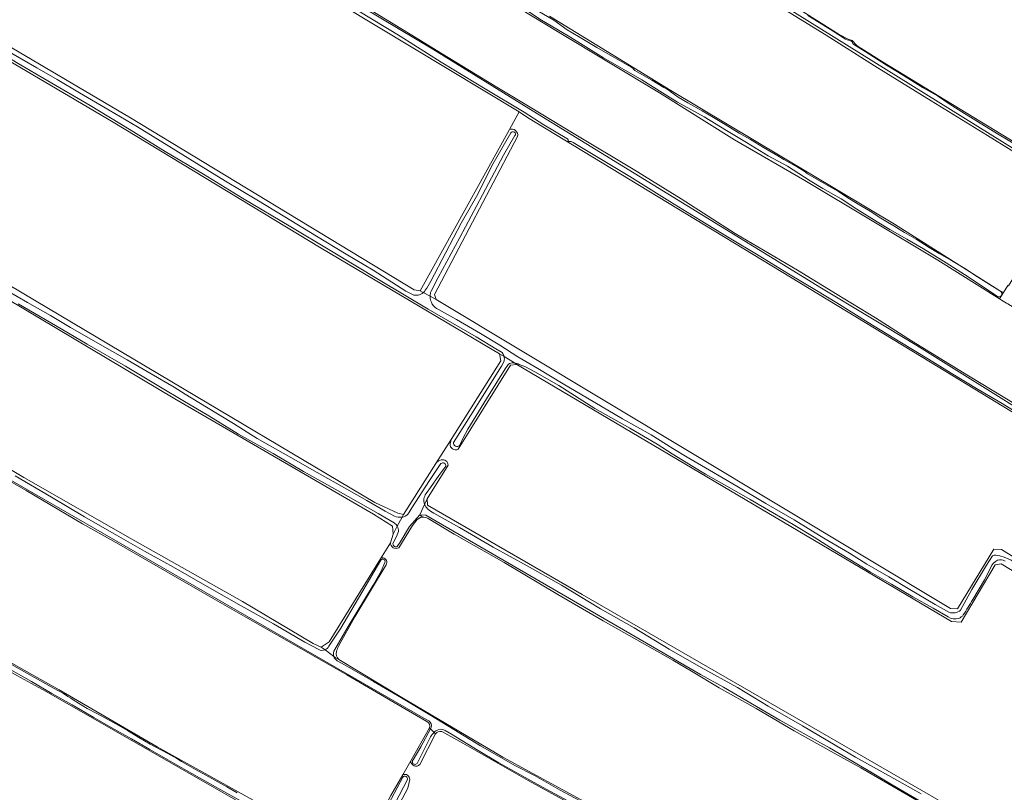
# Model space of a CAD drawing. Header units: metres. Extents: x 149984 to 156489, y 469398 to 478068.
# Tile 367 of 656: x 152337 to 152665, y 473880 to 474138. Entities that reach past the tile are written whole.
import ezdxf

# ---------------------------------------------------------------- set-up
doc = ezdxf.new("R2010")
doc.units = ezdxf.units.M
doc.header["$LTSCALE"] = 0.75
for name, color, linetype, lineweight in [('B-WE-GR-GRAS-GV', 252, 'Continuous', 13), ('B-WE-OG-TERREIN_ERF-GV', 252, 'Continuous', 18), ('B-WE-OG-TERREIN_OEVER-GV', 252, 'Continuous', 18), ('B-WE-OG-WATER-GV', 252, 'Continuous', 18), ('B-WE-OG-WATER_SLOOT-GV', 252, 'Continuous', 18)]:
    doc.layers.add(name, color=color, linetype=linetype, lineweight=lineweight)

msp = doc.modelspace()

# ---------------------------------------------------------------- linework, layer by layer
at = {"layer": 'B-WE-GR-GRAS-GV', "flags": 128}
for points in [[(152261.068, 474250.215), (152261.015, 474250.16), (152226.725, 474206.821), (152226.725, 474205.551), (152273.953, 474165.864), (152282.446, 474159.117), (152374.125, 474105.062), (152468.66, 474047.754), (152470.565, 474047.436), (152500.332, 474101.246), (152503.585, 474107.126), (152373.331, 474185.628), (152351.265, 474198.963), (152311.021, 474222.617), (152291.495, 474235.555), (152273.572, 474248.752), (152266.519, 474253.823), (152265.871, 474254.185), (152265.266, 474254.357), (152264.691, 474254.423), (152264.063, 474254.444)], [(152170.907, 474169.908), (152226.121, 474123.196), (152262.316, 474093.51), (152296.209, 474071.523), (152379.633, 474022.072), (152455.515, 473976.987), (152463.214, 473973.416), (152465.04, 473972.939), (152475.855, 473989.973), (152475.863, 473989.987), (152475.866, 473989.991), (152480.89, 473997.905), (152497.535, 474024.123), (152497.028, 474026.517), (152437.607, 474061.694), (152368.286, 474103.63), (152316.56, 474134.057), (152283.51, 474153.517)], [(152557.648, 474166.044), (152610.255, 474132.818), (152613.415, 474131.208), (152613.899, 474131.101), (152614.248, 474130.979), (152614.575, 474130.8), (152614.797, 474130.616), (152615.002, 474130.376), (152615.188, 474130.135), (152615.345, 474129.898), (152616.205, 474129.061), (152624.626, 474123.742), (152680.898, 474089.405), (152688.563, 474085.153), (152699.07, 474100.913), (152698.613, 474101.256), (152700.121, 474103.558), (152700.575, 474103.234), (152711.057, 474119.434), (152712.137, 474121.246), (152712.389, 474121.669), (152709.803, 474123.274)], [(152664.308, 474044.369), (152663.635, 474044.79), (152643.058, 474057.659), (152598.74, 474084.25), (152575.324, 474097.744), (152550.321, 474113.354), (152516.322, 474133.859), (152478.884, 474156.613)], [(152453.986, 474141.099), (152467.28, 474132.932), (152477.896, 474126.408), (152495.542, 474115.613), (152506.705, 474108.936), (152521.904, 474099.796), (152541.601, 474087.983), (152557.511, 474078.144), (152575.604, 474066.588), (152596.346, 474054.355), (152609.583, 474046.186), (152622.255, 474038.496), (152634.3, 474030.822), (152653.249, 474019.136), (152669.08, 474009.619)], [(152513.705, 474138.949), (152554.121, 474114.138), (152628.6, 474069.716), (152663.433, 474047.722), (152664.956, 474046.913), (152666.397, 474049.228), (152666.611, 474049.095), (152672.326, 474058.197), (152675.131, 474063.171), (152682.777, 474074.866), (152686.858, 474081.315), (152686.667, 474082.823), (152685.738, 474082.766), (152675.435, 474089.399), (152659.591, 474099.18), (152640.864, 474110.739), (152621.941, 474122.35), (152605.905, 474132.646), (152590.85, 474141.827)], [(152029.081, 474138.83), (152082.276, 474094.657), (152101.252, 474079.88), (152118.196, 474066.996), (152128.169, 474059.902), (152138.735, 474052.121), (152152.061, 474041.817), (152166.795, 474030.814), (152180.585, 474020.336), (152189.666, 474012.992), (152234.24, 473979.712), (152244.661, 473973.335), (152266.748, 473961.825), (152298.455, 473943.743), (152309.489, 473937.72), (152323.889, 473929.466), (152338.619, 473921.141), (152350.335, 473914.512), (152382.937, 473895.564), (152449.975, 473858.39), (152460.863, 473879.388), (152464.808, 473886.258), (152467.455, 473890.869), (152473.76, 473901.85)], [(152454.965, 473845.356), (152456.808, 473848.914), (152456.86, 473850.579), (152346.045, 473914), (152336.186, 473919.354), (152323.612, 473926.576), (152313.819, 473932.089), (152300.319, 473939.889), (152288.134, 473946.421), (152278.355, 473951.881), (152271.508, 473955.818), (152260.542, 473962.2), (152247.314, 473968.892), (152237.025, 473974.597), (152227.493, 473980.28), (152077.871, 474093.072), (152027.071, 474135.22), (152000.057, 474087.381)], [(152503.084, 474098.906), (152475.411, 474046.257), (152475.967, 474044.59), (152647.258, 473941.64), (152649.639, 473941.482), (152661.784, 473961.405), (152664.323, 473961.325), (152742.349, 473912.827), (152777.354, 473887.983), (152780.585, 473894.138), (152794.895, 473921.4), (152794.578, 473923.384), (152791.641, 473926.4), (152764.257, 473946.165), (152738.222, 473963.865), (152706.234, 473983.709), (152640.59, 474023.714), (152506.367, 474105.153), (152503.585, 474107.126)], [(152503.585, 474107.126), (152500.332, 474101.246)], [(152472.862, 473904.004), (152464.604, 473908.744), (152446.222, 473919.525), (152433.225, 473926.984), (152412.512, 473938.789), (152401.591, 473944.974), (152386.17, 473953.841), (152370.221, 473963.04), (152358.119, 473969.797), (152339.291, 473980.927), (152321.276, 473991.258), (152306.387, 473999.944), (152286.819, 474010.882), (152277.092, 474016.58), (152257.762, 474027.82), (152250.534, 474032.707), (152242.027, 474039.077), (152230.056, 474048.666), (152216.597, 474059.345), (152203.911, 474069.733), (152191.849, 474080.097), (152182.174, 474087.825), (152170.165, 474097.419)], [(152315.347, 473999.123), (152338.546, 473985.293), (152375.575, 473964.213), (152411.377, 473944.025), (152434.91, 473929.972), (152437.67, 473928.806), (152440.264, 473930.53), (152457.357, 473958.177), (152460.675, 473963.544), (152461.615, 473966.377), (152461.344, 473969.12), (152455.098, 473973.024), (152388.847, 474011.503), (152315.904, 474054.889)], [(152807.434, 473949.935), (152805.945, 473951.402), (152793.606, 473960.16), (152754.107, 473987.481), (152742.201, 473996.476), (152731.22, 474003.223), (152713.702, 474013.738), (152683.672, 474032.259), (152666.378, 474043.075), (152665.998, 474043.313), (152664.308, 474044.369)], [(152479.911, 473989.359), (152472.921, 473978.155), (152473.08, 473976.091), (152524.555, 473946.334), (152657.23, 473869.808), (152732.16, 473825.358), (152737.875, 473822.422), (152740.574, 473822.66), (152742.372, 473825.904), (152744.428, 473825.524), (152748.04, 473832.13), (152747.68, 473832.49), (152747.43, 473833.12), (152747.38, 473834.02), (152747.565, 473835.275), (152763.194, 473863.48), (152775.102, 473884.969), (152773.911, 473886.715), (152729.779, 473916.719), (152664.136, 473956.565), (152662.231, 473956.168), (152650.88, 473937.118), (152647.626, 473937.277), (152502.846, 474022.923)], [(152502.846, 474022.923), (152500.703, 474022.685), (152483.255, 473994.719)], [(152480.628, 473996.503), (152480.89, 473997.905), (152475.866, 473989.991)], [(152469.232, 473970.872), (152468.059, 473969.256), (152463.542, 473961.91)], [(152737.627, 473818.186), (152736.243, 473819.592), (152713.043, 473833.041), (152703.198, 473838.749), (152685.682, 473848.923), (152617.413, 473888.577), (152608.519, 473893.436), (152595.261, 473900.926), (152582.51, 473908.336), (152570.253, 473915.229), (152560.962, 473920.79), (152554.769, 473924.457), (152542.816, 473931.247), (152531.565, 473937.558), (152516.445, 473946.352), (152498.632, 473956.955), (152481.923, 473966.392), (152473.269, 473971.608)], [(152460.675, 473963.544), (152457.357, 473958.177)], [(152459.32, 473956.237), (152448.803, 473938.891), (152443.441, 473929.061)], [(152443.469, 473924.614), (152464.477, 473912.047), (152498.113, 473892.104), (152526.688, 473876.626), (152628.784, 473817.69), (152668.799, 473795.121), (152699.329, 473777.903), (152700.083, 473777.401), (152704.027, 473775.019), (152709.525, 473771.543)], [(152475.683, 473899.951), (152470.503, 473889.66)], [(152708.442, 473768.019), (152701.594, 473772.436), (152689.996, 473779.885), (152679.99, 473785.578), (152668.941, 473791.875), (152655.976, 473799.075), (152642.244, 473806.561), (152631.135, 473813.041), (152608.611, 473825.894), (152596.311, 473833.182), (152579.675, 473842.677), (152564.435, 473851.482), (152548.112, 473861.055), (152534.538, 473868.861), (152520.34, 473876.803), (152506.565, 473884.346), (152484.844, 473896.794), (152477.785, 473900.647)], [(152467.455, 473890.869), (152464.808, 473886.258)], [(152467.129, 473884.71), (152466.501, 473881.766), (152453.182, 473856.849), (152453.658, 473855.897), (152475.804, 473843.752), (152512.356, 473824.345), (152685.556, 473726.068)]]:
    msp.add_lwpolyline(points, dxfattribs=at)
at = {"layer": 'B-WE-GR-GRAS-GV'}
for points in [[(152500.332, 474101.246, -0.5637211), (152503.084, 474098.906)], [(152483.255, 473994.719, -0.6227618), (152480.628, 473996.503)], [(152475.866, 473989.991, -0.2068364), (152477.553, 473991.128)], [(152477.553, 473991.128, -0.5262234), (152479.911, 473989.359)], [(152471.353, 473972.035, 0.2130457), (152469.232, 473970.872)], [(152473.269, 473971.608, 0.1307875), (152471.353, 473972.035)], [(152463.542, 473961.91, -0.5755329), (152460.675, 473963.544)], [(152457.357, 473958.177, -0.3469885), (152458.323, 473958.513)], [(152458.323, 473958.513, -0.4679347), (152459.32, 473956.237)], [(152442.771, 473927.307, 0.2768022), (152443.469, 473924.614)], [(152443.441, 473929.061, 0.0917681), (152442.771, 473927.307)], [(152473.76, 473901.85, 0.3748446), (152472.862, 473904.004)], [(152477.785, 473900.647, 0.2439346), (152475.683, 473899.951)], [(152470.503, 473889.66, -0.6517696), (152467.455, 473890.869)], [(152464.808, 473886.258, -0.5517448), (152467.129, 473884.71)]]:
    msp.add_lwpolyline(points, format="xyb", dxfattribs=at)
at = {"layer": 'B-WE-OG-TERREIN_ERF-GV', "flags": 128}
msp.add_lwpolyline([(152666.397, 474049.228), (152664.956, 474046.913), (152663.635, 474044.79), (152664.308, 474044.369), (152665.998, 474043.313)], dxfattribs=at)
at = {"layer": 'B-WE-OG-TERREIN_OEVER-GV', "flags": 128}
for points in [[(152264.063, 474254.444), (152264.691, 474254.423), (152265.266, 474254.357), (152265.871, 474254.185), (152266.519, 474253.823), (152273.572, 474248.752), (152291.495, 474235.555), (152311.021, 474222.617), (152351.265, 474198.963), (152373.331, 474185.628), (152503.585, 474107.126), (152506.367, 474105.153), (152640.59, 474023.714), (152706.234, 473983.709), (152738.222, 473963.865), (152764.257, 473946.165), (152791.641, 473926.4), (152794.578, 473923.384), (152794.895, 473921.4), (152795.569, 473922.94)], [(152085.698, 474235.484), (152084.716, 474233.738), (152086.568, 474233.738), (152088.552, 474232.019), (152184.853, 474152.37), (152230.717, 474113.631), (152235.472, 474109.284), (152248.115, 474099.347), (152257.083, 474092.601), (152264.264, 474087.457), (152282.333, 474075.412), (152315.904, 474054.889), (152388.847, 474011.503), (152455.098, 473973.024), (152461.344, 473969.12), (152461.615, 473966.377), (152462.996, 473969.023)], [(152213.965, 474209.707), (152274.858, 474159.709), (152283.51, 474153.517), (152316.56, 474134.057), (152368.286, 474103.63), (152437.607, 474061.694), (152497.028, 474026.517), (152498.568, 474025.566)], [(152471.638, 474046.871), (152470.565, 474047.436), (152468.66, 474047.754), (152374.125, 474105.062), (152282.446, 474159.117), (152273.953, 474165.864), (152226.725, 474205.551), (152225.746, 474206.275)], [(152438.9, 473927.876), (152437.67, 473928.806), (152434.91, 473929.972), (152411.377, 473944.025), (152375.575, 473964.213), (152338.546, 473985.293), (152315.347, 473999.123), (152281.998, 474018.641), (152259.692, 474031.133), (152240.82, 474044.165), (152220.315, 474060.701), (152197.791, 474080.208), (152152.954, 474115.452), (152099.418, 474159.842), (152067.236, 474188.331), (152061.697, 474193.654), (152060.75, 474192.591)], [(152473.44, 473904.208), (152472.657, 473904.675), (152301.9, 474002.888), (152266.592, 474023.574), (152251.505, 474032.44), (152201.29, 474072.554), (152194.067, 474078.781), (152185.513, 474085.553), (152180.671, 474089.132), (152175.606, 474093.515), (152169.696, 474098.144), (152163.232, 474103.108), (152157.448, 474107.578), (152143.248, 474118.921), (152066.513, 474182.75), (152058.678, 474189.888), (152058.45, 474190.01), (152058.167, 474189.692), (152057.813, 474189.073)], [(152686.011, 474083.73), (152540.11, 474174.627), (152537.68, 474175.827), (152536.228, 474176.253)], [(152464.584, 473972.066), (152465.04, 473972.939), (152463.214, 473973.416), (152455.515, 473976.987), (152379.633, 474022.072), (152296.209, 474071.523), (152262.316, 474093.51), (152226.121, 474123.196), (152170.907, 474169.908)], [(152590.85, 474141.827), (152605.905, 474132.646), (152621.941, 474122.35), (152640.864, 474110.739), (152659.591, 474099.18), (152675.435, 474089.399), (152685.738, 474082.766), (152686.667, 474082.823), (152687.395, 474082.868), (152688.563, 474085.153), (152680.898, 474089.405), (152624.626, 474123.742), (152616.205, 474129.061), (152615.345, 474129.898), (152615.188, 474130.135), (152615.002, 474130.376), (152614.797, 474130.616), (152614.575, 474130.8), (152614.248, 474130.979), (152613.899, 474131.101), (152613.415, 474131.208), (152610.255, 474132.818), (152557.648, 474166.044)], [(152478.884, 474156.613), (152516.322, 474133.859), (152550.321, 474113.354), (152575.324, 474097.744), (152598.74, 474084.25), (152643.058, 474057.659), (152663.635, 474044.79), (152664.956, 474046.913)], [(152497.872, 474026.882), (152495.854, 474028.155), (152489.248, 474032.1), (152473.307, 474041.363), (152457.328, 474050.917), (152440.462, 474060.985), (152427.511, 474068.734), (152411.401, 474078.32), (152398.374, 474086.311), (152385.612, 474093.916), (152373.634, 474101.303), (152360.706, 474109.146), (152346.516, 474117.406), (152336.645, 474123.136), (152324.507, 474130.592), (152314.08, 474136.818), (152298.453, 474146.052)], [(152440.178, 474148.744), (152474.782, 474127.906), (152508.252, 474107.269), (152604.296, 474048.399), (152636.046, 474029.216), (152674.808, 474005.007)], [(152312.893, 474139.598), (152320.834, 474134.998), (152326.924, 474131.289), (152335.045, 474126.265), (152342.913, 474121.721), (152349.639, 474117.813), (152357.119, 474113.4), (152366.974, 474107.623), (152376.474, 474102.095), (152386.87, 474095.602), (152396.22, 474089.839), (152405.767, 474083.962), (152416.143, 474077.713), (152425.523, 474072.116), (152436.097, 474065.681), (152445.942, 474059.662), (152454.984, 474054.379), (152465.812, 474047.362), (152468.083, 474046.184)], [(152672.052, 474005.311), (152664.467, 474009.914), (152656.522, 474014.614), (152647.467, 474020.059), (152639.999, 474024.68), (152630.402, 474030.47), (152619.823, 474036.905), (152609.453, 474043.456), (152602.654, 474047.59), (152593.294, 474053.149), (152583.255, 474059.33), (152573.549, 474065.153), (152563.842, 474070.991), (152553.763, 474077.163), (152540.5, 474085.524), (152521.534, 474096.913), (152520.923, 474097.179), (152520.718, 474097.196), (152520.678, 474097.183), (152520.404, 474097.188), (152520.083, 474097.247), (152519.978, 474097.342), (152519.941, 474097.473), (152519.94, 474097.773), (152519.705, 474098.05), (152519.476, 474098.248), (152511.806, 474102.733), (152505.3, 474106.93), (152492.296, 474114.77), (152477.621, 474123.59), (152463.983, 474132.29), (152450.15, 474140.559)], [(152669.08, 474009.619), (152653.249, 474019.136), (152634.3, 474030.822), (152622.255, 474038.496), (152609.583, 474046.186), (152596.346, 474054.355), (152575.604, 474066.588), (152557.511, 474078.144), (152541.601, 474087.983), (152521.904, 474099.796), (152506.705, 474108.936), (152495.542, 474115.613), (152477.896, 474126.408), (152467.28, 474132.932), (152453.986, 474141.099)], [(152662.673, 474045.771), (152658.555, 474048.603), (152651.982, 474052.923), (152645.825, 474056.801), (152638.304, 474061.471), (152632.744, 474064.688), (152627.107, 474067.875), (152622.896, 474070.404), (152616.109, 474074.698), (152610.864, 474078.071), (152604.765, 474081.546), (152600.537, 474084.104), (152592.996, 474088.927), (152586.597, 474092.4), (152579.353, 474096.816), (152572.697, 474100.898), (152565.197, 474105.435), (152556.35, 474110.344), (152551.324, 474113.394), (152544.493, 474117.729), (152531.683, 474125.116), (152519.937, 474132.37), (152511.014, 474137.658), (152505.152, 474141.512)], [(152509.568, 474140.808), (152515.092, 474137.614), (152519.578, 474134.431), (152523.303, 474132.193), (152529.444, 474128.559), (152537.004, 474124.13), (152540.869, 474121.922), (152541.434, 474121.654), (152541.62, 474121.427), (152541.748, 474121.234), (152542.165, 474120.852), (152542.906, 474120.367), (152547.746, 474117.625), (152551.742, 474115.205), (152552.718, 474114.753), (152553.272, 474114.381), (152553.634, 474114.12), (152554.009, 474113.806), (152554.388, 474113.47), (152554.842, 474113.133), (152555.394, 474112.801), (152556.592, 474112.015), (152559.767, 474110.128), (152564.603, 474107.412), (152568.28, 474105.232), (152572.181, 474102.833), (152576.862, 474099.964), (152580.621, 474097.819), (152585.009, 474095.211), (152589.258, 474092.803), (152591.81, 474091.249), (152596.593, 474088.487), (152598.497, 474087.301), (152599.063, 474086.88), (152599.679, 474086.456), (152602.548, 474084.707), (152606.998, 474082.198), (152609.938, 474080.525), (152611.468, 474079.533), (152611.97, 474079.164), (152612.78, 474078.662), (152616.508, 474076.339), (152620.481, 474073.953), (152624.03, 474071.672), (152626.353, 474070.29), (152628.384, 474069.125), (152632.018, 474066.919), (152635.814, 474064.63), (152640.216, 474061.906), (152643.522, 474059.899), (152647.584, 474057.562), (152652.031, 474054.905), (152656.249, 474052.141), (152660.561, 474049.494), (152663.749, 474047.433)], [(152599.783, 474139.214), (152608.15, 474133.951), (152612.273, 474131.328), (152612.83, 474131.059), (152613.266, 474130.897), (152613.642, 474130.792), (152614.025, 474130.711), (152614.291, 474130.6), (152614.523, 474130.421), (152614.556, 474130.367), (152614.595, 474130.234), (152614.611, 474130.058), (152614.798, 474129.787), (152615.036, 474129.558), (152618.868, 474127.122), (152625.933, 474122.645), (152631.598, 474119.213), (152638.219, 474115.096), (152642.95, 474112.392), (152646.886, 474109.716), (152651.022, 474107.083), (152656.269, 474103.846), (152662.955, 474099.768), (152669.487, 474095.867)], [(152450.398, 473858.104), (152449.975, 473858.39), (152382.937, 473895.564), (152350.335, 473914.512), (152338.619, 473921.141), (152323.889, 473929.466), (152309.489, 473937.72), (152298.455, 473943.743), (152266.748, 473961.825), (152244.661, 473973.335), (152234.24, 473979.712), (152189.666, 474012.992), (152180.585, 474020.336), (152166.795, 474030.814), (152152.061, 474041.817), (152138.735, 474052.121), (152128.169, 474059.902), (152118.196, 474066.996), (152101.252, 474079.88), (152082.276, 474094.657), (152029.081, 474138.83)], [(152664.956, 474046.913), (152663.433, 474047.722), (152628.6, 474069.716), (152554.121, 474114.138), (152513.705, 474138.949)], [(152500.332, 474101.246), (152470.565, 474047.436)], [(152474.147, 474050.687), (152479.187, 474060.267), (152484.259, 474069.961), (152489.783, 474079.693), (152494.49, 474089.082), (152500.844, 474100.127)], [(152473.911, 474045.673), (152475.967, 474044.59), (152475.411, 474046.257), (152503.084, 474098.906)], [(152502.187, 474099.162), (152498.419, 474092.594), (152491.418, 474079.44), (152483.836, 474065.211), (152476.548, 474051.887), (152474.226, 474047.356)], [(152332.944, 474047.611), (152339.794, 474043.621), (152347.452, 474039.275), (152354.052, 474035.247), (152363.253, 474030.034), (152372.959, 474024.423), (152381.015, 474019.852), (152388.635, 474015.367), (152392.271, 474013.023), (152399.376, 474008.656), (152408.375, 474003.238), (152416.296, 473998.31), (152427.538, 473991.946), (152436.279, 473986.907), (152446.215, 473981.359), (152452.831, 473977.58), (152458.995, 473974.111), (152462.015, 473972.392)], [(152470.565, 474047.436), (152471.638, 474046.871)], [(152776.728, 473887.145), (152777.354, 473887.983), (152742.349, 473912.827), (152664.323, 473961.325), (152661.784, 473961.405), (152649.639, 473941.482), (152647.258, 473941.64), (152475.967, 474044.59), (152473.911, 474045.673)], [(152461.989, 473970.134), (152456.596, 473973.341), (152443.326, 473980.868), (152431.701, 473987.308), (152421.617, 473993.284), (152410.126, 473999.668), (152400.232, 474005.77), (152391.522, 474010.906), (152384.065, 474015.382), (152372.46, 474022.391), (152359.644, 474029.713), (152349.121, 474035.881), (152336.709, 474043.131)], [(152476.695, 474041.262), (152482.714, 474037.89), (152490.657, 474033.243), (152497.114, 474029.329), (152503.166, 474025.51), (152509.837, 474021.6), (152518.286, 474016.509), (152526.323, 474011.661), (152538.054, 474004.808), (152547.567, 473999.438), (152554.767, 473994.922), (152559.538, 473992.031), (152567.037, 473987.702), (152576.109, 473982.435), (152585.753, 473976.669), (152595.157, 473971.184), (152605.052, 473965.047), (152613.632, 473960.099), (152619.449, 473956.412), (152626.759, 473952.221), (152633.796, 473947.983), (152642.21, 473942.996), (152646.769, 473940.386)], [(152498.568, 474025.566), (152497.028, 474026.517), (152497.535, 474024.123), (152480.89, 473997.905), (152480.628, 473996.503)], [(152481.723, 473996.994), (152487.493, 474006.071), (152497.672, 474022.33)], [(152483.255, 473994.719), (152500.703, 474022.685), (152502.846, 474022.923), (152501.989, 474023.452)], [(152499.668, 474022.628), (152498.93, 474021.472), (152492.732, 474011.481), (152486.525, 474001.341), (152484.828, 473998.295), (152483.858, 473996.065)], [(152497.672, 474022.33), (152498.557, 474024.009)], [(152501.989, 474023.452), (152502.846, 474022.923), (152647.626, 473937.277), (152650.88, 473937.118), (152662.231, 473956.168), (152664.136, 473956.565), (152729.779, 473916.719), (152773.911, 473886.715), (152775.102, 473884.969), (152775.716, 473885.79)], [(152646.468, 473938.892), (152641.469, 473941.749), (152634.765, 473945.533), (152627.626, 473949.725), (152620.693, 473953.698), (152615.757, 473956.721), (152608.694, 473961.073), (152601.9, 473965.443), (152594.881, 473969.588), (152587.966, 473973.636), (152580.53, 473977.976), (152573.831, 473981.881), (152565.686, 473986.438), (152561.407, 473988.935), (152554.532, 473993.177), (152549.602, 473996.374), (152540.442, 474001.707), (152528.852, 474008.24), (152516.754, 474015.88), (152508.837, 474020.445), (152505.663, 474022.164), (152503.641, 474022.973)], [(152321.276, 473991.258), (152339.291, 473980.927), (152358.119, 473969.797), (152370.221, 473963.04), (152386.17, 473953.841), (152401.591, 473944.974), (152412.512, 473938.789), (152433.225, 473926.984), (152446.222, 473919.525), (152464.604, 473908.744), (152472.862, 473904.004)], [(152475.866, 473989.991), (152475.863, 473989.987), (152475.855, 473989.973), (152465.04, 473972.939)], [(152466.839, 473973.54), (152467.87, 473975.186), (152473.661, 473984.304), (152477.522, 473989.96)], [(152472.082, 473976.333), (152472.921, 473978.155), (152479.911, 473989.359)], [(152479.135, 473989.012), (152476.824, 473985.928), (152474.025, 473981.98), (152472.552, 473979.931)], [(152335.619, 473985.794), (152347.779, 473978.776), (152358.811, 473972.206), (152369.426, 473966.119), (152378.797, 473960.733), (152388.394, 473955.395), (152400.388, 473948.488), (152411.017, 473942.579), (152421.748, 473936.589), (152432.142, 473930.47), (152436.795, 473928.013)], [(152739.613, 473821.201), (152740.574, 473822.66), (152737.875, 473822.422), (152732.16, 473825.358), (152657.23, 473869.808), (152524.555, 473946.334), (152473.08, 473976.091), (152472.921, 473978.155), (152472.082, 473976.333)], [(152471.353, 473972.035), (152470.497, 473972.893), (152467.057, 473968.999), (152463.89, 473963.774), (152462.985, 473962.282)], [(152465.04, 473972.939), (152464.584, 473972.066)], [(152736.026, 473820.258), (152727.496, 473824.912), (152716.989, 473830.945), (152704.417, 473838.52), (152692.42, 473845.702), (152680.97, 473852.462), (152671.795, 473857.598), (152663.641, 473862.273), (152657.693, 473865.646), (152642.466, 473874.374), (152627.847, 473882.935), (152621.23, 473886.926), (152606.974, 473895.221), (152590.399, 473904.486), (152571.64, 473915.48), (152563.979, 473919.614), (152472.481, 473972.76), (152470.497, 473972.893), (152471.353, 473972.035)], [(152475.128, 473973.378), (152483.701, 473968.651), (152494.978, 473962.08), (152506.203, 473955.82), (152517.646, 473949.369), (152527.051, 473943.728), (152530.716, 473941.49), (152541.885, 473935.213), (152553.61, 473928.065), (152564.183, 473922.018), (152576.31, 473915.323), (152586.551, 473909.084), (152597.97, 473902.591), (152608.856, 473896.15), (152615.697, 473892.169), (152626.645, 473886.043), (152637.576, 473879.873)], [(152462.996, 473969.023), (152461.615, 473966.377), (152460.675, 473963.544)], [(152463.542, 473961.91), (152468.059, 473969.256), (152469.232, 473970.872)], [(152473.269, 473971.608), (152481.923, 473966.392), (152498.632, 473956.955), (152516.445, 473946.352), (152531.565, 473937.558), (152542.816, 473931.247), (152554.769, 473924.457), (152560.962, 473920.79), (152570.253, 473915.229), (152582.51, 473908.336), (152595.261, 473900.926), (152608.519, 473893.436), (152617.413, 473888.577)], [(152461.55, 473963.22), (152462.969, 473966.206), (152463.362, 473967.286)], [(152650.671, 473941.093), (152654.41, 473947.992), (152659.258, 473956.043), (152661.296, 473959.149)], [(152662.417, 473959.434), (152663.676, 473959.216), (152665.203, 473958.729), (152667.474, 473957.721), (152669.419, 473956.674), (152675.768, 473952.254), (152683.61, 473947.428), (152691.555, 473942.567), (152697.887, 473938.634), (152706.456, 473933.406), (152715.207, 473928.242), (152724.863, 473922.454), (152732.882, 473917.404), (152738.635, 473913.691), (152748.176, 473907.364), (152758.3, 473900.186), (152766.771, 473894.278), (152772.462, 473890.699)], [(152457.357, 473958.177), (152440.264, 473930.53), (152437.67, 473928.806), (152438.9, 473927.876)], [(152440.225, 473929.08), (152444.169, 473935.122), (152451.118, 473947.027), (152457.482, 473957.795)], [(152458.868, 473957.015), (152457.612, 473954.112), (152454.906, 473949.438), (152446.6, 473935.597), (152442.187, 473927.983)], [(152443.441, 473929.061), (152448.803, 473938.891), (152459.32, 473956.237)], [(152660.686, 473955.278), (152658.586, 473951.216), (152654.721, 473944.593)], [(152334.423, 473923.047), (152342.111, 473918.717), (152348.631, 473914.977), (152351.772, 473913.325), (152353.252, 473912.334), (152354.219, 473911.73), (152355.345, 473910.991), (152359.697, 473908.329), (152363.157, 473906.57), (152369.415, 473903.135), (152373.092, 473901.013), (152376.876, 473898.69), (152380.704, 473896.488), (152386.526, 473893.348), (152389.521, 473891.686), (152391.11, 473890.647), (152391.887, 473890.195), (152393.395, 473889.396), (152395.782, 473887.972), (152399.179, 473886.141), (152406.163, 473882.25), (152409.594, 473880.197)], [(152526.688, 473876.626), (152498.113, 473892.104), (152464.477, 473912.047), (152443.469, 473924.614), (152442.252, 473925.342), (152441.815, 473925.672)], [(152441.815, 473925.672), (152442.252, 473925.342), (152443.469, 473924.614)], [(152442.995, 473924.252), (152445.587, 473922.817), (152455.015, 473917.308), (152464.347, 473911.946), (152473.783, 473906.218), (152481.771, 473901.331), (152490.728, 473895.9), (152502.177, 473889.399), (152508.728, 473886.014), (152517.213, 473881.191), (152523.647, 473877.739)], [(152457.216, 473850.479), (152454.158, 473852.448), (152449.329, 473855.819), (152443.752, 473859.126), (152438.035, 473862.384), (152431.612, 473866.05), (152424.702, 473869.865), (152418.329, 473873.494), (152413.677, 473876.079), (152409.161, 473878.503), (152403.223, 473881.797), (152392.76, 473887.651), (152386.547, 473891.198), (152380.494, 473894.69), (152374.475, 473898.239), (152367.625, 473902.003), (152361.839, 473905.376), (152354.637, 473909.518), (152347.901, 473913.344), (152341.167, 473917.326), (152334.213, 473921.18)], [(152336.186, 473919.354), (152346.045, 473914), (152456.86, 473850.579), (152457.579, 473850.176)], [(152468.262, 473891.265), (152470.786, 473895.562), (152474.039, 473901.575), (152473.76, 473901.85), (152467.455, 473890.869)], [(152470.503, 473889.66), (152475.683, 473899.951), (152475.238, 473900.391)], [(152473.76, 473901.85), (152474.039, 473901.575), (152474.287, 473902.034)], [(152475.238, 473900.391), (152475.683, 473899.951)], [(152477.785, 473900.647), (152484.844, 473896.794), (152506.565, 473884.346), (152520.34, 473876.803)], [(152525.551, 473874.467), (152512.631, 473881.497), (152496.831, 473890.282), (152489.902, 473894.38), (152481.013, 473899.757), (152478.965, 473901.017)], [(152474.078, 473898.876), (152469.719, 473890.282)], [(152617.413, 473888.577), (152685.682, 473848.923), (152703.198, 473838.749), (152713.043, 473833.041), (152736.243, 473819.592), (152737.627, 473818.186), (152737.712, 473818.315)], [(152464.808, 473886.258), (152460.863, 473879.388), (152449.975, 473858.39), (152450.398, 473858.104)], [(152451.359, 473859.198), (152455.004, 473867.001), (152461.096, 473878.32), (152464.822, 473885.478)], [(152466.331, 473884.674), (152462.241, 473876.794), (152456.882, 473865.96), (152452.813, 473858.14)], [(152466.501, 473881.766), (152467.129, 473884.71)], [(152452.724, 473856.53), (152453.658, 473855.897), (152453.182, 473856.849), (152466.501, 473881.766)]]:
    msp.add_lwpolyline(points, dxfattribs=at)
at = {"layer": 'B-WE-OG-TERREIN_OEVER-GV'}
for points in [[(152503.084, 474098.906, 0.5637211), (152500.332, 474101.246)], [(152500.844, 474100.127, -0.9943869), (152502.187, 474099.162)], [(152472.309, 474047.657, 0.0605927), (152474.147, 474050.687)], [(152471.638, 474046.871, 0.0723203), (152472.309, 474047.657)], [(152474.226, 474047.356, 0.0891562), (152473.911, 474045.673)], [(152663.749, 474047.433, -1.261412), (152662.673, 474045.771)], [(152468.083, 474046.184, 0.2707239), (152471.638, 474046.871)], [(152473.911, 474045.673, 0.2931828), (152476.695, 474041.262)], [(152498.568, 474025.566, 0.1213186), (152497.872, 474026.882)], [(152498.557, 474024.009, 0.1265524), (152498.568, 474025.566)], [(152501.227, 474023.447, 0.2445611), (152499.668, 474022.628)], [(152501.989, 474023.452, 0.0433407), (152501.227, 474023.447)], [(152503.641, 474022.973, 0.1006977), (152501.989, 474023.452)], [(152480.628, 473996.503, 0.6227618), (152483.255, 473994.719)], [(152483.858, 473996.065, -0.7890937), (152481.723, 473996.994)], [(152477.553, 473991.128, 0.2068364), (152475.866, 473989.991)], [(152477.522, 473989.96, -0.6848609), (152479.135, 473989.012)], [(152479.911, 473989.359, 0.5262234), (152477.553, 473991.128)], [(152472.552, 473979.931, 0.2427642), (152472.082, 473976.333)], [(152472.082, 473976.333, 0.1183675), (152473.096, 473974.79)], [(152462.015, 473972.392, 0.0987142), (152464.584, 473972.066)], [(152464.584, 473972.066, 0.0215841), (152465.159, 473972.132)], [(152465.159, 473972.132, 0.161803), (152466.839, 473973.54)], [(152469.232, 473970.872, -0.2130457), (152471.353, 473972.035)], [(152471.353, 473972.035, -0.1307875), (152473.269, 473971.608)], [(152473.096, 473974.79, 0.0276072), (152475.128, 473973.378)], [(152462.996, 473969.023, 0.1209951), (152461.989, 473970.134)], [(152463.362, 473967.286, 0.1446024), (152462.996, 473969.023)], [(152460.675, 473963.544, 0.5755329), (152463.542, 473961.91)], [(152462.985, 473962.282, -0.5669034), (152461.55, 473963.22)], [(152661.296, 473959.149, -0.2342153), (152662.417, 473959.434)], [(152458.323, 473958.513, 0.3469885), (152457.357, 473958.177)], [(152457.482, 473957.795, -0.8523137), (152458.868, 473957.015)], [(152459.32, 473956.237, 0.4679347), (152458.323, 473958.513)], [(152662.993, 473957.8, 0.1833568), (152660.686, 473955.278)], [(152665.488, 473957.467, 0.1815915), (152662.993, 473957.8)], [(152654.721, 473944.593, -0.0031634), (152651.56, 473939.502)], [(152646.769, 473940.386, 0.2522339), (152650.671, 473941.093)], [(152651.56, 473939.502, -0.1355585), (152650.072, 473938.335)], [(152650.072, 473938.335, -0.2116288), (152646.468, 473938.892)], [(152436.795, 473928.013, 0.2210495), (152438.9, 473927.876)], [(152438.9, 473927.876, 0.1848623), (152440.225, 473929.08)], [(152442.187, 473927.983, 0.2447726), (152441.815, 473925.672)], [(152443.469, 473924.614, -0.2768022), (152442.771, 473927.307)], [(152442.771, 473927.307, -0.0917681), (152443.441, 473929.061)], [(152441.815, 473925.672, 0.1884886), (152442.995, 473924.252)], [(152472.862, 473904.004, -0.3748446), (152473.76, 473901.85)], [(152474.287, 473902.034, 0.3819708), (152473.44, 473904.208)], [(152475.238, 473900.391, 0.0745189), (152474.078, 473898.876)], [(152475.834, 473900.9, 0.0300345), (152475.238, 473900.391)], [(152475.683, 473899.951, -0.2439346), (152477.785, 473900.647)], [(152478.965, 473901.017, 0.2878318), (152475.834, 473900.9)], [(152467.455, 473890.869, 0.6517696), (152470.503, 473889.66)], [(152469.719, 473890.282, -1.2108485), (152468.262, 473891.265)], [(152467.129, 473884.71, 0.5517448), (152464.808, 473886.258)], [(152464.822, 473885.478, -0.8275382), (152466.331, 473884.674)]]:
    msp.add_lwpolyline(points, format="xyb", dxfattribs=at)
at = {"layer": 'B-WE-OG-WATER-GV'}
for points in [[(152498.568, 474025.566, -0.1265524), (152498.557, 474024.009)], [(152499.668, 474022.628, -0.2445611), (152501.227, 474023.447)], [(152501.227, 474023.447, -0.0433407), (152501.989, 474023.452)], [(152481.723, 473996.994, 0.7890937), (152483.858, 473996.065)], [(152458.868, 473957.015, 0.8523137), (152457.482, 473957.795)], [(152440.225, 473929.08, -0.1848623), (152438.9, 473927.876)], [(152441.815, 473925.672, -0.2447726), (152442.187, 473927.983)], [(152474.078, 473898.876, -0.0745189), (152475.238, 473900.391)], [(152468.262, 473891.265, 1.2108485), (152469.719, 473890.282)]]:
    msp.add_lwpolyline(points, format="xyb", dxfattribs=at)
at = {"layer": 'B-WE-OG-WATER-GV', "flags": 128}
for points in [[(152501.989, 474023.452), (152498.568, 474025.566)], [(152498.557, 474024.009), (152497.672, 474022.33), (152487.493, 474006.071), (152481.723, 473996.994)], [(152483.858, 473996.065), (152484.828, 473998.295), (152486.525, 474001.341), (152492.732, 474011.481), (152498.93, 474021.472), (152499.668, 474022.628)], [(152457.482, 473957.795), (152451.118, 473947.027), (152444.169, 473935.122), (152440.225, 473929.08)], [(152442.187, 473927.983), (152446.6, 473935.597), (152454.906, 473949.438), (152457.612, 473954.112), (152458.868, 473957.015)], [(152438.9, 473927.876), (152441.815, 473925.672)], [(152475.238, 473900.391), (152474.039, 473901.575), (152470.786, 473895.562), (152468.262, 473891.265)], [(152469.719, 473890.282), (152474.078, 473898.876)]]:
    msp.add_lwpolyline(points, dxfattribs=at)
at = {"layer": 'B-WE-OG-WATER_SLOOT-GV', "flags": 128}
for points in [[(152066.513, 474182.75), (152143.248, 474118.921), (152157.448, 474107.578), (152163.232, 474103.108), (152169.696, 474098.144), (152175.606, 474093.515), (152180.671, 474089.132), (152185.513, 474085.553), (152194.067, 474078.781), (152201.29, 474072.554), (152251.505, 474032.44), (152266.592, 474023.574), (152301.9, 474002.888), (152472.657, 473904.675), (152473.44, 473904.208)], [(152536.228, 474176.253), (152537.68, 474175.827), (152540.11, 474174.627), (152686.011, 474083.73)], [(152298.453, 474146.052), (152314.08, 474136.818), (152324.507, 474130.592), (152336.645, 474123.136), (152346.516, 474117.406), (152360.706, 474109.146), (152373.634, 474101.303), (152385.612, 474093.916), (152398.374, 474086.311), (152411.401, 474078.32), (152427.511, 474068.734), (152440.462, 474060.985), (152457.328, 474050.917), (152473.307, 474041.363), (152489.248, 474032.1), (152495.854, 474028.155), (152497.872, 474026.882)], [(152795.569, 473922.94), (152797.442, 473927.219), (152796.12, 473927.352), (152795.571, 473927.704), (152795.54, 473927.71), (152795.407, 473927.809), (152791.506, 473930.312), (152775.528, 473940.6), (152757.371, 473954.036), (152741.351, 473965.055), (152733.281, 473969.42), (152711.617, 473982.966), (152674.808, 474005.007), (152636.046, 474029.216), (152604.296, 474048.399), (152508.252, 474107.269), (152474.782, 474127.906), (152440.178, 474148.744)], [(152468.083, 474046.184), (152465.812, 474047.362), (152454.984, 474054.379), (152445.942, 474059.662), (152436.097, 474065.681), (152425.523, 474072.116), (152416.143, 474077.713), (152405.767, 474083.962), (152396.22, 474089.839), (152386.87, 474095.602), (152376.474, 474102.095), (152366.974, 474107.623), (152357.119, 474113.4), (152349.639, 474117.813), (152342.913, 474121.721), (152335.045, 474126.265), (152326.924, 474131.289), (152320.834, 474134.998), (152312.893, 474139.598)], [(152450.15, 474140.559), (152463.983, 474132.29), (152477.621, 474123.59), (152492.296, 474114.77), (152505.3, 474106.93), (152511.806, 474102.733), (152519.476, 474098.248), (152519.705, 474098.05), (152519.94, 474097.773), (152519.941, 474097.473), (152519.978, 474097.342), (152520.083, 474097.247), (152520.404, 474097.188), (152520.678, 474097.183), (152520.718, 474097.196), (152520.923, 474097.179), (152521.534, 474096.913), (152540.5, 474085.524), (152553.763, 474077.163), (152563.842, 474070.991), (152573.549, 474065.153), (152583.255, 474059.33), (152593.294, 474053.149), (152602.654, 474047.59), (152609.453, 474043.456), (152619.823, 474036.905), (152630.402, 474030.47), (152639.999, 474024.68), (152647.467, 474020.059), (152656.522, 474014.614), (152664.467, 474009.914), (152672.052, 474005.311)], [(152505.152, 474141.512), (152511.014, 474137.658), (152519.937, 474132.37), (152531.683, 474125.116), (152544.493, 474117.729), (152551.324, 474113.394), (152556.35, 474110.344), (152565.197, 474105.435), (152572.697, 474100.898), (152579.353, 474096.816), (152586.597, 474092.4), (152592.996, 474088.927), (152600.537, 474084.104), (152604.765, 474081.546), (152610.864, 474078.071), (152616.109, 474074.698), (152622.896, 474070.404), (152627.107, 474067.875), (152632.744, 474064.688), (152638.304, 474061.471), (152645.825, 474056.801), (152651.982, 474052.923), (152658.555, 474048.603), (152662.673, 474045.771)], [(152663.749, 474047.433), (152660.561, 474049.494), (152656.249, 474052.141), (152652.031, 474054.905), (152647.584, 474057.562), (152643.522, 474059.899), (152640.216, 474061.906), (152635.814, 474064.63), (152632.018, 474066.919), (152628.384, 474069.125), (152626.353, 474070.29), (152624.03, 474071.672), (152620.481, 474073.953), (152616.508, 474076.339), (152612.78, 474078.662), (152611.97, 474079.164), (152611.468, 474079.533), (152609.938, 474080.525), (152606.998, 474082.198), (152602.548, 474084.707), (152599.679, 474086.456), (152599.063, 474086.88), (152598.497, 474087.301), (152596.593, 474088.487), (152591.81, 474091.249), (152589.258, 474092.803), (152585.009, 474095.211), (152580.621, 474097.819), (152576.862, 474099.964), (152572.181, 474102.833), (152568.28, 474105.232), (152564.603, 474107.412), (152559.767, 474110.128), (152556.592, 474112.015), (152555.394, 474112.801), (152554.842, 474113.133), (152554.388, 474113.47), (152554.009, 474113.806), (152553.634, 474114.12), (152553.272, 474114.381), (152552.718, 474114.753), (152551.742, 474115.205), (152547.746, 474117.625), (152542.906, 474120.367), (152542.165, 474120.852), (152541.748, 474121.234), (152541.62, 474121.427), (152541.434, 474121.654), (152540.869, 474121.922), (152537.004, 474124.13), (152529.444, 474128.559), (152523.303, 474132.193), (152519.578, 474134.431), (152515.092, 474137.614), (152509.568, 474140.808)], [(152669.487, 474095.867), (152662.955, 474099.768), (152656.269, 474103.846), (152651.022, 474107.083), (152646.886, 474109.716), (152642.95, 474112.392), (152638.219, 474115.096), (152631.598, 474119.213), (152625.933, 474122.645), (152618.868, 474127.122), (152615.036, 474129.558), (152614.798, 474129.787), (152614.611, 474130.058), (152614.595, 474130.234), (152614.556, 474130.367), (152614.523, 474130.421), (152614.291, 474130.6), (152614.025, 474130.711), (152613.642, 474130.792), (152613.266, 474130.897), (152612.83, 474131.059), (152612.273, 474131.328), (152608.15, 474133.951), (152599.783, 474139.214)], [(152500.844, 474100.127), (152494.49, 474089.082), (152489.783, 474079.693), (152484.259, 474069.961), (152479.187, 474060.267), (152474.147, 474050.687)], [(152474.226, 474047.356), (152476.548, 474051.887), (152483.836, 474065.211), (152491.418, 474079.44), (152498.419, 474092.594), (152502.187, 474099.162)], [(152462.015, 473972.392), (152458.995, 473974.111), (152452.831, 473977.58), (152446.215, 473981.359), (152436.279, 473986.907), (152427.538, 473991.946), (152416.296, 473998.31), (152408.375, 474003.238), (152399.376, 474008.656), (152392.271, 474013.023), (152388.635, 474015.367), (152381.015, 474019.852), (152372.959, 474024.423), (152363.253, 474030.034), (152354.052, 474035.247), (152347.452, 474039.275), (152339.794, 474043.621), (152332.944, 474047.611)], [(152473.911, 474045.673), (152471.638, 474046.871)], [(152471.638, 474046.871), (152473.911, 474045.673)], [(152336.709, 474043.131), (152349.121, 474035.881), (152359.644, 474029.713), (152372.46, 474022.391), (152384.065, 474015.382), (152391.522, 474010.906), (152400.232, 474005.77), (152410.126, 473999.668), (152421.617, 473993.284), (152431.701, 473987.308), (152443.326, 473980.868), (152456.596, 473973.341), (152461.989, 473970.134)], [(152646.769, 473940.386), (152642.21, 473942.996), (152633.796, 473947.983), (152626.759, 473952.221), (152619.449, 473956.412), (152613.632, 473960.099), (152605.052, 473965.047), (152595.157, 473971.184), (152585.753, 473976.669), (152576.109, 473982.435), (152567.037, 473987.702), (152559.538, 473992.031), (152554.767, 473994.922), (152547.567, 473999.438), (152538.054, 474004.808), (152526.323, 474011.661), (152518.286, 474016.509), (152509.837, 474021.6), (152503.166, 474025.51), (152497.114, 474029.329), (152490.657, 474033.243), (152482.714, 474037.89), (152476.695, 474041.262)], [(152498.568, 474025.566), (152501.989, 474023.452)], [(152503.641, 474022.973), (152505.663, 474022.164), (152508.837, 474020.445), (152516.754, 474015.88), (152528.852, 474008.24), (152540.442, 474001.707), (152549.602, 473996.374), (152554.532, 473993.177), (152561.407, 473988.935), (152565.686, 473986.438), (152573.831, 473981.881), (152580.53, 473977.976), (152587.966, 473973.636), (152594.881, 473969.588), (152601.9, 473965.443), (152608.694, 473961.073), (152615.757, 473956.721), (152620.693, 473953.698), (152627.626, 473949.725), (152634.765, 473945.533), (152641.469, 473941.749), (152646.468, 473938.892)], [(152477.522, 473989.96), (152473.661, 473984.304), (152467.87, 473975.186), (152466.839, 473973.54)], [(152472.552, 473979.931), (152474.025, 473981.98), (152476.824, 473985.928), (152479.135, 473989.012)], [(152436.795, 473928.013), (152432.142, 473930.47), (152421.748, 473936.589), (152411.017, 473942.579), (152400.388, 473948.488), (152388.394, 473955.395), (152378.797, 473960.733), (152369.426, 473966.119), (152358.811, 473972.206), (152347.779, 473978.776), (152335.619, 473985.794)], [(152472.082, 473976.333), (152470.497, 473972.893), (152472.481, 473972.76), (152563.979, 473919.614), (152571.64, 473915.48), (152590.399, 473904.486), (152606.974, 473895.221), (152621.23, 473886.926), (152627.847, 473882.935), (152642.466, 473874.374), (152657.693, 473865.646), (152663.641, 473862.273), (152671.795, 473857.598), (152680.97, 473852.462), (152692.42, 473845.702), (152704.417, 473838.52), (152716.989, 473830.945), (152727.496, 473824.912), (152736.026, 473820.258)], [(152470.497, 473972.893), (152472.082, 473976.333)], [(152462.985, 473962.282), (152463.89, 473963.774), (152467.057, 473968.999), (152470.497, 473972.893)], [(152462.996, 473969.023), (152464.584, 473972.066)], [(152464.584, 473972.066), (152462.996, 473969.023)], [(152637.576, 473879.873), (152626.645, 473886.043), (152615.697, 473892.169), (152608.856, 473896.15), (152597.97, 473902.591), (152586.551, 473909.084), (152576.31, 473915.323), (152564.183, 473922.018), (152553.61, 473928.065), (152541.885, 473935.213), (152530.716, 473941.49), (152527.051, 473943.728), (152517.646, 473949.369), (152506.203, 473955.82), (152494.978, 473962.08), (152483.701, 473968.651), (152475.128, 473973.378)], [(152463.362, 473967.286), (152462.969, 473966.206), (152461.55, 473963.22)], [(152661.296, 473959.149), (152659.258, 473956.043), (152654.41, 473947.992), (152650.671, 473941.093)], [(152772.462, 473890.699), (152766.771, 473894.278), (152758.3, 473900.186), (152748.176, 473907.364), (152738.635, 473913.691), (152732.882, 473917.404), (152724.863, 473922.454), (152715.207, 473928.242), (152706.456, 473933.406), (152697.887, 473938.634), (152691.555, 473942.567), (152683.61, 473947.428), (152675.768, 473952.254), (152669.419, 473956.674), (152667.474, 473957.721), (152665.203, 473958.729), (152663.676, 473959.216), (152662.417, 473959.434)], [(152654.721, 473944.593), (152658.586, 473951.216), (152660.686, 473955.278)], [(152441.815, 473925.672), (152438.9, 473927.876)], [(152409.594, 473880.197), (152406.163, 473882.25), (152399.179, 473886.141), (152395.782, 473887.972), (152393.395, 473889.396), (152391.887, 473890.195), (152391.11, 473890.647), (152389.521, 473891.686), (152386.526, 473893.348), (152380.704, 473896.488), (152376.876, 473898.69), (152373.092, 473901.013), (152369.415, 473903.135), (152363.157, 473906.57), (152359.697, 473908.329), (152355.345, 473910.991), (152354.219, 473911.73), (152353.252, 473912.334), (152351.772, 473913.325), (152348.631, 473914.977), (152342.111, 473918.717), (152334.423, 473923.047)], [(152523.647, 473877.739), (152517.213, 473881.191), (152508.728, 473886.014), (152502.177, 473889.399), (152490.728, 473895.9), (152481.771, 473901.331), (152473.783, 473906.218), (152464.347, 473911.946), (152455.015, 473917.308), (152445.587, 473922.817), (152442.995, 473924.252)], [(152334.213, 473921.18), (152341.167, 473917.326), (152347.901, 473913.344), (152354.637, 473909.518), (152361.839, 473905.376), (152367.625, 473902.003), (152374.475, 473898.239), (152380.494, 473894.69), (152386.547, 473891.198), (152392.76, 473887.651), (152403.223, 473881.797), (152409.161, 473878.503), (152413.677, 473876.079), (152418.329, 473873.494), (152424.702, 473869.865), (152431.612, 473866.05), (152438.035, 473862.384), (152443.752, 473859.126), (152449.329, 473855.819), (152454.158, 473852.448), (152457.216, 473850.479)], [(152474.287, 473902.034), (152474.039, 473901.575), (152475.238, 473900.391)], [(152478.965, 473901.017), (152481.013, 473899.757), (152489.902, 473894.38), (152496.831, 473890.282), (152512.631, 473881.497), (152525.551, 473874.467)], [(152464.822, 473885.478), (152461.096, 473878.32), (152455.004, 473867.001), (152451.359, 473859.198)], [(152452.813, 473858.14), (152456.882, 473865.96), (152462.241, 473876.794), (152466.331, 473884.674)]]:
    msp.add_lwpolyline(points, dxfattribs=at)
at = {"layer": 'B-WE-OG-WATER_SLOOT-GV'}
for points in [[(152502.187, 474099.162, 0.9943869), (152500.844, 474100.127)], [(152474.147, 474050.687, -0.0605927), (152472.309, 474047.657)], [(152472.309, 474047.657, -0.0723203), (152471.638, 474046.871)], [(152473.911, 474045.673, -0.0891562), (152474.226, 474047.356)], [(152662.673, 474045.771, 1.261412), (152663.749, 474047.433)], [(152471.638, 474046.871, -0.2707239), (152468.083, 474046.184)], [(152476.695, 474041.262, -0.2931828), (152473.911, 474045.673)], [(152497.872, 474026.882, -0.1213186), (152498.568, 474025.566)], [(152501.989, 474023.452, -0.1006977), (152503.641, 474022.973)], [(152479.135, 473989.012, 0.6848609), (152477.522, 473989.96)], [(152472.082, 473976.333, -0.2427642), (152472.552, 473979.931)], [(152473.096, 473974.79, -0.1183675), (152472.082, 473976.333)], [(152464.584, 473972.066, -0.0987142), (152462.015, 473972.392)], [(152465.159, 473972.132, -0.0215841), (152464.584, 473972.066)], [(152466.839, 473973.54, -0.161803), (152465.159, 473972.132)], [(152475.128, 473973.378, -0.0276072), (152473.096, 473974.79)], [(152461.989, 473970.134, -0.1209951), (152462.996, 473969.023)], [(152462.996, 473969.023, -0.1446024), (152463.362, 473967.286)], [(152461.55, 473963.22, 0.5669034), (152462.985, 473962.282)], [(152662.417, 473959.434, 0.2342153), (152661.296, 473959.149)], [(152660.686, 473955.278, -0.1833568), (152662.993, 473957.8)], [(152662.993, 473957.8, -0.1815915), (152665.488, 473957.467)], [(152651.56, 473939.502, 0.0031634), (152654.721, 473944.593)], [(152650.671, 473941.093, -0.2522339), (152646.769, 473940.386)], [(152650.072, 473938.335, 0.1355585), (152651.56, 473939.502)], [(152646.468, 473938.892, 0.2116288), (152650.072, 473938.335)], [(152438.9, 473927.876, -0.2210495), (152436.795, 473928.013)], [(152442.995, 473924.252, -0.1884886), (152441.815, 473925.672)], [(152473.44, 473904.208, -0.3819708), (152474.287, 473902.034)], [(152475.238, 473900.391, -0.0300345), (152475.834, 473900.9)], [(152475.834, 473900.9, -0.2878318), (152478.965, 473901.017)], [(152466.331, 473884.674, 0.8275382), (152464.822, 473885.478)]]:
    msp.add_lwpolyline(points, format="xyb", dxfattribs=at)

doc.saveas('drawing.dxf')
